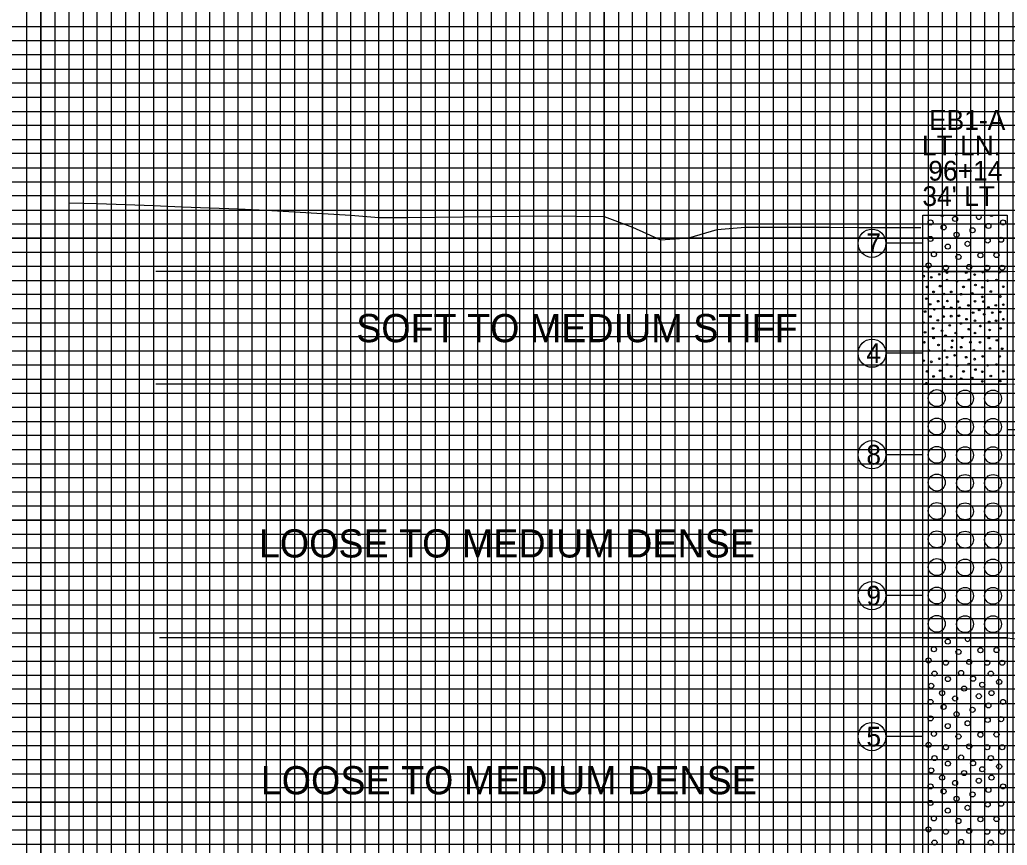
# Model space of a CAD drawing. Extents: x 2345490 to 2436403, y 465165 to 573888.
# Drawn here: x 2397455.7 to 2397806.3, y 557768.8 to 558061.6 of the extents above; entities that cross this region are included whole.
import ezdxf

# ---------------------------------------------------------------- set-up
doc = ezdxf.new("R2010")
doc.units = 0
for name, color, linetype in [('Old_Level_1', 7, 'Continuous'), ('Prop Road Sect_ Boring - Header Labels from Geopak', 7, 'Continuous'), ('Prop Road Sect_ Boring - Material (Outline)', 7, 'Continuous'), ('Prop Road Sect_ Boring - Peripheral (SPT Oval + Leader)', 7, 'Continuous'), ('Prop Road Sect_ Boring - Peripheral (SPT Tx)', 7, 'Continuous'), ('Prop Strc Sect_ Material - Contact (General - Minor)', 7, 'Continuous'), ('Prop Strc Sect_ Material - Tx (Composite Desc)', 7, 'Continuous'), ('Sheet DOT Grid CELL', 7, 'Continuous'), ('Sheet Profile Grid Major CELL', 7, 'Continuous'), ('Sheet Profile Grid Middle CELL', 7, 'Continuous'), ('Sheet Profile Grid Minor CELL', 7, 'Continuous'), ('Water Mark (24 Hr) Cell', 7, 'Continuous')]:
    doc.layers.add(name, color=color, linetype=linetype)

msp = doc.modelspace()

# ---------------------------------------------------------------- linework, layer by layer
at = {"layer": 'Old_Level_1'}
for points in [[(2397473.24246, 557996.65675), (2397483.24246, 557996.39), (2397493.24246, 557996.02925), (2397503.24246, 557995.6685), (2397513.24246, 557995.30775), (2397523.24246, 557994.947), (2397533.24246, 557994.58625), (2397543.24246, 557994.03675), (2397553.24246, 557993.48175), (2397563.24246, 557992.92675)], [(2397563.24246, 557992.92675), (2397573.24246, 557992.31125), (2397583.24246, 557991.4145), (2397593.24246, 557991.436), (2397603.24246, 557991.561), (2397613.24246, 557991.686), (2397623.24246, 557991.811), (2397633.24246, 557991.93575), (2397643.24246, 557992.06075), (2397653.24246, 557991.93975), (2397663.24246, 557991.81), (2397673.24246, 557988.07675), (2397683.24246, 557983.58525), (2397693.24246, 557984.2855), (2397703.24246, 557987.15425), (2397713.24246, 557988.0095), (2397723.24246, 557988.03675), (2397733.24246, 557988.0545), (2397743.24246, 557988.00425), (2397753.24246, 557987.94775), (2397763.24246, 557987.933), (2397773.24246, 557987.9295), (2397775.56193, 557987.93298)]]:
    msp.add_lwpolyline(points, dxfattribs=at)
at = {"layer": 'Prop Road Sect_ Boring - Material (Outline)'}
for points in [[(2397776.24246, 557992.314), (2397806.24246, 557992.314), (2397806.24246, 557972.314), (2397776.24246, 557972.314)], [(2397776.24246, 557972.314), (2397806.24246, 557972.314), (2397806.24246, 557932.314), (2397776.24246, 557932.314)], [(2397776.24246, 557932.314), (2397806.24246, 557932.314), (2397806.24246, 557842.314), (2397776.24246, 557842.314)], [(2397776.24246, 557842.314), (2397806.24246, 557842.314), (2397806.24246, 557592.314), (2397776.24246, 557592.314)]]:
    msp.add_lwpolyline(points, close=True, dxfattribs=at)
for centre, radius in [((2397787.73553, 557990.95036), 0.9), ((2397779.03551, 557989.72035), 0.9), ((2397783.65552, 557987.95035), 0.9), ((2397793.94554, 557986.91535), 0.9), ((2397799.58555, 557988.49035), 0.9), ((2397804.76056, 557989.72035), 0.9), ((2397779.03551, 557983.87034), 0.9), ((2397788.30553, 557985.37035), 0.9), ((2397799.31555, 557983.31534), 0.9), ((2397804.08556, 557983.60034), 0.9), ((2397785.15552, 557981.14034), 0.9), ((2397792.17553, 557982.13034), 0.9), ((2397780.25051, 557978.41033), 0.9), ((2397788.96553, 557977.46533), 0.9), ((2397796.72054, 557978.06533), 0.9), ((2397802.45055, 557978.15533), 0.9), ((2397778.34551, 557974.48032), 0.9), ((2397784.46552, 557973.65532), 0.9), ((2397792.77554, 557973.92532), 0.9), ((2397799.18055, 557973.65532), 0.9), ((2397804.49056, 557973.65532), 0.9), ((2397776.57354, 557970.65372), 0.3), ((2397779.30355, 557970.24872), 0.3), ((2397782.15355, 557971.32872), 0.3), ((2397784.88356, 557971.88372), 0.3), ((2397791.69357, 557971.88372), 0.3), ((2397794.67858, 557971.19372), 0.3), ((2397777.80355, 557966.84371), 0.3), ((2397782.43856, 557967.11371), 0.3), ((2397784.88356, 557969.28872), 0.3), ((2397788.42357, 557968.88371), 0.3), ((2397790.73357, 557966.84371), 0.3), ((2397792.63858, 557969.42372), 0.3), ((2397794.96358, 557967.51871), 0.3), ((2397797.40859, 557966.70871), 0.3), ((2397799.31359, 557969.01872), 0.3), ((2397802.4486, 557969.28872), 0.3), ((2397804.86948, 557966.89535), 0.3), ((2397777.53355, 557962.6595), 0.3), ((2397780.11355, 557965.07371), 0.3), ((2397783.78694, 557964.3389), 0.3), ((2397786.38356, 557965.07371), 0.3), ((2397789.92357, 557964.24871), 0.3), ((2397793.86858, 557964.51871), 0.3), ((2397797.40859, 557963.3037), 0.3), ((2397800.40859, 557965.20871), 0.3), ((2397803.8136, 557963.4387), 0.3), ((2397778.88355, 557960.67876), 0.3), ((2397781.74855, 557961.77376), 0.3), ((2397783.65356, 557959.71876), 0.3), ((2397785.01856, 557961.83485), 0.3), ((2397786.38356, 557959.46376), 0.3), ((2397788.69357, 557961.63876), 0.3), ((2397789.38357, 557959.46376), 0.3), ((2397792.50358, 557960.27376), 0.3), ((2397794.82858, 557961.77376), 0.3), ((2397797.81359, 557961.63876), 0.3), ((2397799.58359, 557959.59876), 0.3), ((2397802.19359, 557960.28876), 0.3), ((2397804.8936, 557960.54376), 0.3), ((2397777.11354, 557958.09875), 0.3), ((2397779.01855, 557956.32875), 0.3), ((2397780.38355, 557958.90875), 0.3), ((2397783.66856, 557956.32875), 0.3), ((2397786.38356, 557956.46375), 0.3), ((2397789.09857, 557956.59875), 0.3), ((2397794.13858, 557957.69375), 0.3), ((2397796.31358, 557958.63875), 0.3), ((2397798.08359, 557957.13875), 0.3), ((2397800.94859, 557957.69375), 0.3), ((2397803.8136, 557957.96375), 0.3), ((2397776.57354, 557954.15375), 0.3), ((2397779.97855, 557952.09874), 0.3), ((2397781.61355, 557954.96375), 0.3), ((2397785.82856, 557953.19374), 0.3), ((2397789.78857, 557953.86874), 0.3), ((2397791.82857, 557955.36875), 0.3), ((2397794.81358, 557954.81375), 0.3), ((2397796.73358, 557952.92374), 0.3), ((2397799.86859, 557954.42375), 0.3), ((2397802.31359, 557954.82875), 0.3), ((2397803.9486, 557952.09874), 0.3), ((2397804.8936, 557955.36875), 0.3), ((2397777.11354, 557950.74874), 0.3), ((2397780.11355, 557948.70873), 0.3), ((2397783.11356, 557951.28874), 0.3), ((2397784.34356, 557949.51874), 0.3), ((2397788.01857, 557950.47874), 0.3), ((2397790.32857, 557948.84373), 0.3), ((2397792.63858, 557951.82874), 0.3), ((2397794.82858, 557950.47874), 0.3), ((2397799.71859, 557948.70873), 0.3), ((2397800.00359, 557951.55874), 0.3), ((2397776.84354, 557947.20873), 0.3), ((2397781.88355, 557946.24873), 0.3), ((2397786.51856, 557945.43873), 0.3), ((2397786.78856, 557947.74873), 0.3), ((2397789.92357, 557945.43873), 0.3), ((2397793.19358, 557947.20873), 0.3), ((2397796.59858, 557947.20873), 0.3), ((2397800.13859, 557945.01873), 0.3), ((2397802.5836, 557947.88373), 0.3), ((2397778.47855, 557944.20873), 0.3), ((2397784.05856, 557944.20873), 0.3), ((2397784.88356, 557941.89872), 0.3), ((2397787.59857, 557942.57372), 0.3), ((2397791.69357, 557941.89872), 0.3), ((2397794.40858, 557944.34373), 0.3), ((2397797.54359, 557942.16872), 0.3), ((2397803.5436, 557942.16872), 0.3), ((2397804.4886, 557944.88373), 0.3), ((2397776.57354, 557940.66872), 0.3), ((2397779.30355, 557940.26372), 0.3), ((2397782.15355, 557941.34372), 0.3), ((2397784.88356, 557939.30372), 0.3), ((2397788.42357, 557938.89871), 0.3), ((2397792.63858, 557939.43872), 0.3), ((2397794.67858, 557941.20872), 0.3), ((2397799.31359, 557939.03372), 0.3), ((2397802.4486, 557939.30372), 0.3), ((2397777.80355, 557936.85871), 0.3), ((2397780.11355, 557935.08871), 0.3), ((2397782.43856, 557937.12871), 0.3), ((2397786.38356, 557935.08871), 0.3), ((2397790.73357, 557936.85871), 0.3), ((2397793.86858, 557934.53371), 0.3), ((2397794.96358, 557937.53371), 0.3), ((2397797.40859, 557936.72371), 0.3), ((2397800.40859, 557935.22371), 0.3), ((2397804.86948, 557936.91035), 0.3), ((2397777.53355, 557932.6745), 0.3), ((2397783.78694, 557934.3539), 0.3), ((2397789.92357, 557934.26371), 0.3), ((2397797.40859, 557933.3187), 0.3), ((2397803.8136, 557933.4537), 0.3), ((2397781.23476, 557927.39829), 3), ((2397791.28476, 557927.24829), 3), ((2397801.21476, 557927.24829), 3), ((2397781.23476, 557917.31829), 3), ((2397791.28476, 557917.19829), 3), ((2397801.21476, 557917.19829), 3), ((2397781.23476, 557907.26829), 3), ((2397791.28476, 557907.14829), 3), ((2397801.21476, 557907.14829), 3), ((2397781.23476, 557897.42829), 3), ((2397791.28476, 557897.27829), 3), ((2397801.21476, 557897.27829), 3), ((2397781.23476, 557887.34829), 3), ((2397791.28476, 557887.22829), 3), ((2397801.21476, 557887.22829), 3), ((2397781.23476, 557877.29829), 3), ((2397791.28476, 557877.17829), 3), ((2397801.21476, 557877.17829), 3), ((2397781.23476, 557867.45829), 3), ((2397791.28476, 557867.30829), 3), ((2397801.21476, 557867.30829), 3), ((2397781.23476, 557857.37829), 3), ((2397791.28476, 557857.25829), 3), ((2397801.21476, 557857.25829), 3), ((2397781.23476, 557847.32829), 3), ((2397791.28476, 557847.20829), 3), ((2397801.21476, 557847.20829), 3), ((2397785.15552, 557841.02034), 0.9), ((2397780.25051, 557838.29033), 0.9), ((2397788.96553, 557837.34533), 0.9), ((2397796.72054, 557837.94533), 0.9), ((2397802.45055, 557838.03533), 0.9), ((2397778.34551, 557834.36032), 0.9), ((2397784.46552, 557833.53532), 0.9), ((2397792.77554, 557833.80532), 0.9), ((2397799.18055, 557833.53532), 0.9), ((2397804.49056, 557833.53532), 0.9), ((2397780.43938, 557829.66998), 0.9), ((2397789.89119, 557829.90184), 0.9), ((2397800.43552, 557829.66998), 0.9), ((2397779.30551, 557825.33037), 0.9), ((2397785.21833, 557827.72067), 0.9), ((2397794.12775, 557827.82677), 0.9), ((2397797.41054, 557825.73537), 0.9), ((2397803.39556, 557826.69537), 0.9), ((2397783.11552, 557822.75036), 0.9), ((2397790.94049, 557824.34865), 0.9), ((2397800.68055, 557822.75036), 0.9), ((2397779.03551, 557819.61535), 0.9), ((2397787.73553, 557820.84536), 0.9), ((2397796.18054, 557821.65536), 0.9), ((2397799.58555, 557818.38535), 0.9), ((2397804.76056, 557819.61535), 0.9), ((2397783.65552, 557817.84535), 0.9), ((2397788.30553, 557815.26535), 0.9), ((2397793.94554, 557816.81035), 0.9), ((2397779.03551, 557813.76534), 0.9), ((2397792.17553, 557812.02534), 0.9), ((2397799.31555, 557813.21034), 0.9), ((2397804.08556, 557813.49534), 0.9), ((2397780.25051, 557808.30533), 0.9), ((2397785.15552, 557811.03534), 0.9), ((2397796.72054, 557807.96033), 0.9), ((2397802.45055, 557808.05033), 0.9), ((2397778.34551, 557804.37532), 0.9), ((2397788.96553, 557807.36033), 0.9), ((2397784.46552, 557803.55032), 0.9), ((2397792.77554, 557803.82032), 0.9), ((2397799.18055, 557803.55032), 0.9), ((2397804.49056, 557803.55032), 0.9), ((2397780.43938, 557799.68498), 0.9), ((2397785.21833, 557797.73567), 0.9), ((2397789.89119, 557799.91684), 0.9), ((2397794.12775, 557797.84177), 0.9), ((2397800.43552, 557799.68498), 0.9), ((2397779.30551, 557795.34537), 0.9), ((2397790.94049, 557794.36365), 0.9), ((2397797.41054, 557795.75037), 0.9), ((2397803.39556, 557796.71037), 0.9), ((2397783.11552, 557792.76536), 0.9), ((2397787.73553, 557790.86036), 0.9), ((2397796.18054, 557791.67036), 0.9), ((2397800.68055, 557792.76536), 0.9), ((2397779.03551, 557789.63035), 0.9), ((2397783.65552, 557787.86035), 0.9), ((2397793.94554, 557786.82535), 0.9), ((2397799.58555, 557788.40035), 0.9), ((2397804.76056, 557789.63035), 0.9), ((2397779.03551, 557783.78034), 0.9), ((2397788.30553, 557785.28035), 0.9), ((2397799.31555, 557783.22534), 0.9), ((2397804.08556, 557783.51034), 0.9), ((2397785.15552, 557781.05034), 0.9), ((2397792.17553, 557782.04034), 0.9), ((2397780.25051, 557778.32033), 0.9), ((2397788.96553, 557777.37533), 0.9), ((2397796.72054, 557777.97533), 0.9), ((2397802.45055, 557778.06533), 0.9), ((2397778.34551, 557774.39032), 0.9), ((2397784.46552, 557773.56532), 0.9), ((2397792.77554, 557773.83532), 0.9), ((2397799.18055, 557773.56532), 0.9), ((2397804.49056, 557773.56532), 0.9), ((2397780.43938, 557769.69998), 0.9), ((2397789.89119, 557769.93184), 0.9), ((2397800.43552, 557769.69998), 0.9)]:
    msp.add_circle(centre, radius, dxfattribs=at)
for centre, radius, start, end in [((2397783.11552, 557992.85536), 0.9, 216.9781555, 323.0218445), ((2397796.18054, 557991.76036), 0.9, 142.0367311, 37.9632689), ((2397800.68055, 557992.85536), 0.9, 216.9781555, 323.0218445), ((2397787.59857, 557972.55872), 0.3, 234.6604149, 305.3395851), ((2397797.54359, 557972.15372), 0.3, 147.7061353, 32.2938647), ((2397803.5436, 557972.15372), 0.3, 147.7061353, 32.2938647), ((2397792.17553, 557842.01034), 0.9, 160.2814316, 19.7185684), ((2397799.31555, 557843.19534), 0.9, 258.3122972, 281.6877028)]:
    msp.add_arc(centre, radius, start, end, dxfattribs=at)
at = {"layer": 'Prop Road Sect_ Boring - Peripheral (SPT Oval + Leader)'}
for p, q in [((2397776.24246, 557982.314), (2397763.15978, 557982.314)), ((2397776.24246, 557943.314), (2397763.15978, 557943.314)), ((2397776.24246, 557907.314), (2397763.15978, 557907.314)), ((2397776.24246, 557857.314), (2397763.15978, 557857.314)), ((2397776.24246, 557807.314), (2397763.15978, 557807.314))]:
    msp.add_line(p, q, dxfattribs=at)
for centre in [(2397758.24246, 557982.314), (2397758.24246, 557943.314), (2397758.24246, 557907.314), (2397758.24246, 557857.314), (2397758.24246, 557807.314)]:
    msp.add_ellipse(centre, major_axis=(0, 5), ratio=0.983464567, dxfattribs=at)
at = {"layer": 'Prop Strc Sect_ Material - Contact (General - Minor)'}
for p, q in [((2397806.24246, 557972.314), (2398064.24246, 557976.92666)), ((2397722.39685, 557972.314), (2397504.10056, 557972.314)), ((2397776.24246, 557972.314), (2397722.39685, 557972.314)), ((2397806.24246, 557932.314), (2398064.24246, 557936.92666)), ((2397722.39685, 557932.314), (2397504.10056, 557932.314)), ((2397776.24246, 557932.314), (2397722.39685, 557932.314)), ((2397776.24246, 557842.314), (2397505.35126, 557842.314)), ((2397806.24246, 557842.314), (2398041.30112, 557814.6287))]:
    msp.add_line(p, q, dxfattribs=at)
at = {"layer": 'Sheet DOT Grid CELL'}
for p, q in [((2397463.24277, 558259.113), (2397463.24277, 557234.113)), ((2397513.24277, 558259.113), (2397513.24277, 557234.113)), ((2397563.24277, 558259.113), (2397563.24277, 557234.113)), ((2397613.24277, 558259.113), (2397613.24277, 557234.113)), ((2397663.24277, 558259.113), (2397663.24277, 557234.113)), ((2397713.24277, 558259.113), (2397713.24277, 557234.113)), ((2397763.24277, 558259.113), (2397763.24277, 557234.113)), ((2397263.24277, 558034.113), (2398763.24277, 558034.113)), ((2397263.24277, 557984.113), (2398763.24277, 557984.113)), ((2397263.24277, 557934.113), (2398763.24277, 557934.113)), ((2397263.24277, 557884.113), (2398763.24277, 557884.113)), ((2397263.24277, 557834.113), (2398763.24277, 557834.113)), ((2397263.24277, 557784.113), (2398763.24277, 557784.113))]:
    msp.add_line(p, q, dxfattribs=at)
at = {"layer": 'Sheet Profile Grid Major CELL'}
for points in [[(2397263.24277, 558259.113), (2397313.24277, 558259.113), (2397313.24277, 557234.113), (2397363.24277, 557234.113), (2397363.24277, 558259.113), (2397413.24277, 558259.113), (2397413.24277, 557234.113), (2397463.24277, 557234.113), (2397463.24277, 558259.113), (2397513.24277, 558259.113), (2397513.24277, 557234.113), (2397563.24277, 557234.113), (2397563.24277, 558259.113), (2397613.24277, 558259.113), (2397613.24277, 557234.113), (2397663.24277, 557234.113), (2397663.24277, 558259.113), (2397713.24277, 558259.113), (2397713.24277, 557234.113), (2397763.24277, 557234.113), (2397763.24277, 558259.113), (2397813.24277, 558259.113)], [(2398763.24277, 557984.113), (2397263.24277, 557984.113), (2397263.24277, 558034.113), (2398763.24277, 558034.113)], [(2398763.24277, 557884.113), (2397263.24277, 557884.113), (2397263.24277, 557934.113), (2398763.24277, 557934.113)], [(2398763.24277, 557784.113), (2397263.24277, 557784.113), (2397263.24277, 557834.113), (2398763.24277, 557834.113)]]:
    msp.add_lwpolyline(points, dxfattribs=at)
at = {"layer": 'Sheet Profile Grid Middle CELL'}
for points in [[(2397338.24277, 557234.113), (2397338.24277, 558259.113), (2397388.24277, 558259.113), (2397388.24277, 557234.113), (2397438.24277, 557234.113), (2397438.24277, 558259.113), (2397488.24277, 558259.113), (2397488.24277, 557234.113), (2397538.24277, 557234.113), (2397538.24277, 558259.113), (2397588.24277, 558259.113), (2397588.24277, 557234.113), (2397638.24277, 557234.113), (2397638.24277, 558259.113), (2397688.24277, 558259.113), (2397688.24277, 557234.113), (2397738.24277, 557234.113), (2397738.24277, 558259.113), (2397788.24277, 558259.113), (2397788.24277, 557234.113), (2397838.24277, 557234.113)], [(2398763.24277, 558059.113), (2397263.24277, 558059.113), (2397263.24277, 558009.113), (2398763.24277, 558009.113)], [(2398763.24277, 557959.113), (2397263.24277, 557959.113), (2397263.24277, 557909.113), (2398763.24277, 557909.113)], [(2398763.24277, 557859.113), (2397263.24277, 557859.113), (2397263.24277, 557809.113), (2398763.24277, 557809.113)]]:
    msp.add_lwpolyline(points, dxfattribs=at)
at = {"layer": 'Sheet Profile Grid Minor CELL'}
msp.add_line((2398713.24277, 558054.113), (2397313.24277, 558054.113), dxfattribs=at)
for points in [[(2397458.24277, 557234.113), (2397458.24277, 558259.113), (2397468.24277, 558259.113), (2397468.24277, 557234.113)], [(2397473.24277, 557234.113), (2397473.24277, 558259.113), (2397478.24277, 558259.113), (2397478.24277, 557234.113)], [(2397483.24277, 557234.113), (2397483.24277, 558259.113), (2397493.24277, 558259.113), (2397493.24277, 557234.113)], [(2397498.24277, 557234.113), (2397498.24277, 558259.113), (2397503.24277, 558259.113), (2397503.24277, 557234.113)], [(2397508.24277, 557234.113), (2397508.24277, 558259.113), (2397518.24277, 558259.113), (2397518.24277, 557234.113)], [(2397523.24277, 557234.113), (2397523.24277, 558259.113), (2397523.24277, 558259.113), (2397528.24277, 558259.113), (2397528.24277, 557234.113)], [(2397533.24277, 557234.113), (2397533.24277, 558259.113), (2397543.24277, 558259.113), (2397543.24277, 557234.113)], [(2397548.24277, 557234.113), (2397548.24277, 558259.113), (2397553.24277, 558259.113), (2397553.24277, 557234.113)], [(2397558.24277, 557234.113), (2397558.24277, 558259.113), (2397568.24277, 558259.113), (2397568.24277, 557234.113)], [(2397573.24277, 557234.113), (2397573.24277, 558259.113), (2397578.24277, 558259.113), (2397578.24277, 557234.113)], [(2397583.24277, 557234.113), (2397583.24277, 558259.113), (2397593.24277, 558259.113), (2397593.24277, 557234.113)], [(2397598.24277, 557234.113), (2397598.24277, 558259.113), (2397603.24277, 558259.113), (2397603.24277, 557234.113)], [(2397608.24277, 557234.113), (2397608.24277, 558259.113), (2397618.24277, 558259.113), (2397618.24277, 557234.113)], [(2397623.24277, 557234.113), (2397623.24277, 558259.113), (2397628.24277, 558259.113), (2397628.24277, 557234.113)], [(2397633.24277, 557234.113), (2397633.24277, 558259.113), (2397643.24277, 558259.113), (2397643.24277, 557234.113)], [(2397648.24277, 558259.113), (2397648.24277, 557234.113), (2397653.24277, 557234.113), (2397653.24277, 558259.113)], [(2397648.24277, 558258.513), (2397648.24277, 557234.113), (2397653.24277, 557234.113), (2397653.24277, 558258.513)], [(2397658.24277, 557234.113), (2397658.24277, 558259.113), (2397668.24277, 558259.113), (2397668.24277, 557234.113)], [(2397673.24277, 557234.113), (2397673.24277, 558259.113), (2397678.24277, 558259.113), (2397678.24277, 557234.113)], [(2397683.24277, 557234.113), (2397683.24277, 558259.113), (2397693.24277, 558259.113), (2397693.24277, 557234.113)], [(2397698.24277, 557234.113), (2397698.24277, 558259.113), (2397703.24277, 558259.113), (2397703.24277, 557234.113)], [(2397708.24277, 557234.113), (2397708.24277, 558259.113), (2397718.24277, 558259.113), (2397718.24277, 557234.113)], [(2397723.24277, 557234.113), (2397723.24277, 558259.113), (2397728.24277, 558259.113), (2397728.24277, 557234.113)], [(2397733.24277, 557234.113), (2397733.24277, 558259.113), (2397743.24277, 558259.113), (2397743.24277, 557234.113)], [(2397748.24277, 557234.113), (2397748.24277, 558259.113), (2397753.24277, 558259.113), (2397753.24277, 557234.113)], [(2397758.24277, 557234.113), (2397758.24277, 558259.113), (2397768.24277, 558259.113), (2397768.24277, 557234.113)], [(2397773.24277, 557234.113), (2397773.24277, 558259.113), (2397778.24277, 558259.113), (2397778.24277, 557234.113)], [(2397783.24277, 557234.113), (2397783.24277, 558259.113), (2397793.24277, 558259.113), (2397793.24277, 557234.113)], [(2397798.24277, 558259.113), (2397798.24277, 557234.113), (2397803.24277, 557234.113), (2397803.24277, 558259.113), (2397808.24277, 558259.113), (2397808.24277, 557234.113), (2397818.24277, 557234.113), (2397818.24277, 558259.113), (2397823.24277, 558259.113), (2397823.24277, 557234.113), (2397828.24277, 557234.113), (2397828.24277, 558259.113), (2397833.24277, 558259.113), (2397833.24277, 557234.113)], [(2398713.24277, 558049.113), (2397313.24277, 558049.113), (2397313.24277, 558044.113), (2398713.24277, 558044.113)], [(2398713.24277, 558039.113), (2397313.24277, 558039.113)], [(2397313.24277, 558029.113), (2398713.24277, 558029.113)], [(2398713.24277, 558024.113), (2397313.24277, 558024.113), (2397313.24277, 558019.113), (2398713.24277, 558019.113)], [(2398713.24277, 558014.113), (2397313.24277, 558014.113), (2397313.24277, 558004.113), (2398713.24277, 558004.113)], [(2398713.24277, 557999.113), (2397313.24277, 557999.113), (2397313.24277, 557994.113), (2398713.24277, 557994.113)], [(2398713.24277, 557989.113), (2397313.24277, 557989.113), (2397313.24277, 557979.113), (2398713.24277, 557979.113)], [(2398713.24277, 557974.113), (2397313.24277, 557974.113), (2397313.24277, 557969.113), (2398713.24277, 557969.113)], [(2398713.24277, 557964.113), (2397313.24277, 557964.113), (2397313.24277, 557954.113), (2398713.24277, 557954.113)], [(2398713.24277, 557949.113), (2397313.24277, 557949.113), (2397313.24277, 557944.113), (2398713.24277, 557944.113)], [(2398713.24277, 557939.113), (2397313.24277, 557939.113), (2397313.24277, 557929.113), (2398713.24277, 557929.113)], [(2398713.24277, 557924.113), (2397313.24277, 557924.113), (2397313.24277, 557919.113), (2398713.24277, 557919.113)], [(2398713.24277, 557914.113), (2397313.24277, 557914.113), (2397313.24277, 557904.113), (2398713.24277, 557904.113)], [(2398713.24277, 557899.113), (2397313.24277, 557899.113), (2397313.24277, 557894.113), (2398713.24277, 557894.113)], [(2398713.24277, 557889.113), (2397313.24277, 557889.113), (2397313.24277, 557879.113), (2398713.24277, 557879.113)], [(2398713.24277, 557874.113), (2397313.24277, 557874.113), (2397313.24277, 557869.113), (2398713.24277, 557869.113)], [(2398713.24277, 557864.113), (2397313.24277, 557864.113), (2397313.24277, 557854.113), (2398713.24277, 557854.113)], [(2398713.24277, 557849.113), (2397313.24277, 557849.113), (2397313.24277, 557844.113), (2398713.24277, 557844.113)], [(2398713.24277, 557839.113), (2397313.24277, 557839.113), (2397313.24277, 557829.113), (2398713.24277, 557829.113)], [(2398713.24277, 557824.113), (2397313.24277, 557824.113), (2397313.24277, 557819.113), (2398713.24277, 557819.113)], [(2398713.24277, 557814.113), (2397313.24277, 557814.113), (2397313.24277, 557804.113), (2398713.24277, 557804.113)], [(2398713.24277, 557799.113), (2397313.24277, 557799.113), (2397313.24277, 557794.113), (2398713.24277, 557794.113)], [(2398713.24277, 557789.113), (2397313.24277, 557789.113), (2397313.24277, 557779.113), (2398713.24277, 557779.113)], [(2398713.24277, 557774.113), (2397313.24277, 557774.113), (2397313.24277, 557769.113), (2398713.24277, 557769.113)]]:
    msp.add_lwpolyline(points, dxfattribs=at)
at = {"layer": 'Water Mark (24 Hr) Cell'}
msp.add_line((2397806.24246, 557916.314), (2397824.99246, 557916.314), dxfattribs=at)

# ---------------------------------------------------------------- texts
at = {"layer": 'Prop Road Sect_ Boring - Header Labels from Geopak'}
for s, p in [('EB1-A', (2397778.51018, 558022.55117)), ('LT.LN.', (2397775.97475, 558013.55117)), ('96+14', (2397778.23459, 558004.55117)), ("34' LT", (2397776.1401, 557995.55117))]:
    msp.add_text(s, height=7, dxfattribs=at).set_placement(p)
at = {"layer": 'Prop Road Sect_ Boring - Peripheral (SPT Tx)'}
for s, p in [('7', (2397756.25821, 557978.814)), ('4', (2397756.25821, 557939.814)), ('8', (2397756.25821, 557903.814)), ('9', (2397756.25821, 557853.814)), ('5', (2397756.25821, 557803.814))]:
    msp.add_text(s, height=7, dxfattribs=at).set_placement(p)
at = {"layer": 'Prop Strc Sect_ Material - Tx (Composite Desc)'}
for s, p in [('SOFT TO MEDIUM STIFF', (2397575.16245, 557947.22694)), ('LOOSE TO MEDIUM DENSE', (2397540.62106, 557870.85417)), ('LOOSE TO MEDIUM DENSE ', (2397541.28983, 557786.82942))]:
    msp.add_text(s, height=10, dxfattribs=at).set_placement(p)

doc.saveas('drawing.dxf')
